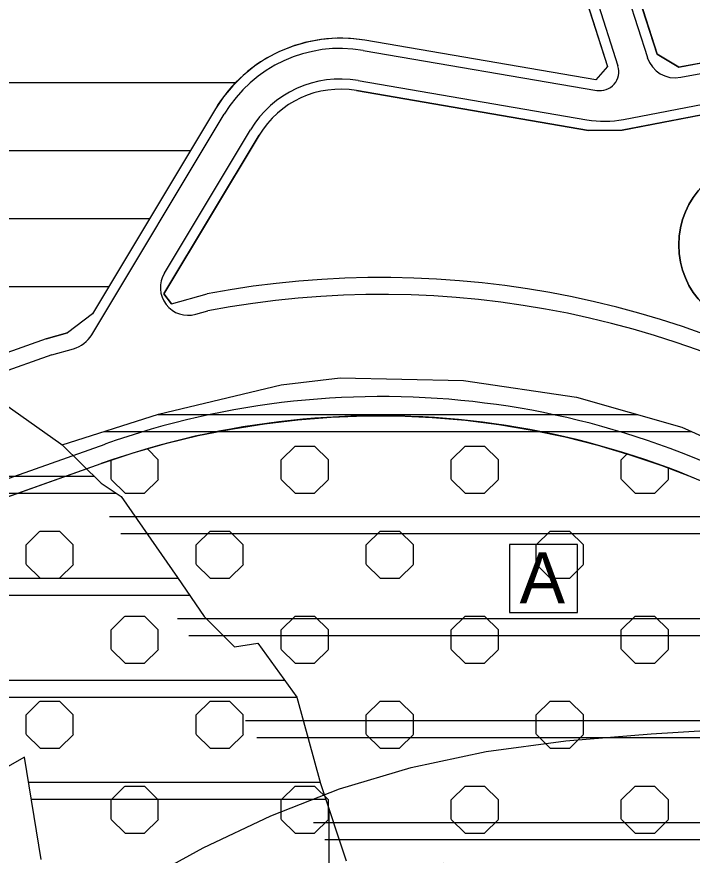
# Model space of a CAD drawing. Extents: x 427903 to 430077, y 4477233 to 4480385.
# Drawn here: x 429120.9 to 429319.5, y 4478579.5 to 4478826.1 of the extents above; entities that cross this region are included whole.
import ezdxf

# ---------------------------------------------------------------- set-up
doc = ezdxf.new("R2010")
doc.units = 0
for name, color, linetype in [('ADAKENARI', 7, 'Continuous'), ('KALDIRIM', 7, 'Continuous'), ('PL_AYA_AGACLANDIRIL', 7, 'Continuous'), ('PL_KON_ONE_100', 7, 'Continuous'), ('S_SIT', 7, 'Continuous'), ('SIT_1_DER_ARKEOLOJIK', 7, 'Continuous'), ('SM_DAIRE', 7, 'Continuous'), ('TA_DERIVASYON', 7, 'Continuous'), ('TR_2_SITKORUMA', 7, 'Continuous'), ('TR_AGACALANI', 7, 'Continuous'), ('TR_AZYOGUNKONUT', 7, 'Continuous'), ('TR_ORTAYOGUNKONUT', 7, 'Continuous')]:
    doc.layers.add(name, color=color, linetype=linetype)

msp = doc.modelspace()

# ---------------------------------------------------------------- linework, layer by layer
at = {"layer": 'ADAKENARI'}
for p, q in [((429309.17, 4478815.08), (429300.01, 4478843.88)), ((429285.72, 4478839.33), (429294.58, 4478811.46)), ((429396.52, 4478826.73), (429315.6, 4478811.25)), ((429291.17, 4478807.54), (429223.29, 4478819.18)), ((429315.6, 4478811.25), (429309.17, 4478815.08)), ((429298.88, 4478792.78), (429403.77, 4478812.85)), ((429294.58, 4478811.46), (429291.17, 4478807.54)), ((429220.76, 4478804.39), (429289.04, 4478792.69)), ((429179.29, 4478798.98), (429143.17, 4478738.78)), ((429289.04, 4478792.69), (429298.88, 4478792.78)), ((429164.19, 4478744.66), (429192.15, 4478791.26)), ((429166.43, 4478741.72), (429164.19, 4478744.66)), ((429166.43, 4478741.72), (429176.93, 4478744.66)), ((429143.17, 4478738.78), (429135.78, 4478733.14)), ((429129.57, 4478731.41), (429116.59, 4478726.76)), ((429129.57, 4478731.41), (429135.78, 4478733.14)), ((429086.45, 4478673.61), (429145.76, 4478694.69))]:
    msp.add_line(p, q, dxfattribs=at)
for centre, radius, start, end in [((429216.05, 4478776.92), 42.87, 80.2724, 149.0362), ((429216.05, 4478776.92), 27.87, 80.2724, 149.0362), ((429228.15, 4478471.43), 277.99, 56.1003, 100.617), ((429227.38, 4478464.97), 243.79, 56.1003, 109.5602)]:
    msp.add_arc(centre, radius, start, end, dxfattribs=at)
at = {"layer": 'KALDIRIM'}
for p, q in [((429297.15, 4478842.97), (429306.32, 4478814.14)), ((429288.57, 4478840.24), (429297.68, 4478811.63)), ((429316.14, 4478808.3), (429385.82, 4478821.63)), ((429222.79, 4478816.22), (429291.43, 4478804.45)), ((429299.31, 4478795.92), (429389.04, 4478813.08)), ((429221.27, 4478807.35), (429288.56, 4478795.81)), ((429142.94, 4478732.56), (429181.86, 4478797.44)), ((429164.31, 4478750.68), (429189.58, 4478792.81)), ((429173.54, 4478738.6), (429177.06, 4478739.59)), ((429131.2, 4478726.68), (429137.59, 4478728.48)), ((429131.2, 4478726.68), (429072.14, 4478705.55)), ((429146.76, 4478700.35), (429084.4, 4478678.18))]:
    msp.add_line(p, q, dxfattribs=at)
for centre, radius, start, end in [((429216.05, 4478776.92), 39.87, 80.2724, 149.0362), ((429314.52, 4478816.75), 8.61, 197.6501, 280.8301), ((429292.37, 4478809.94), 5.57, 260.2724, 17.6501), ((429216.05, 4478776.92), 30.87, 80.2724, 149.0362), ((429293.65, 4478825.5), 30.12, 260.2724, 280.8301), ((429171.32, 4478746.47), 8.18, 149.0362, 285.7308), ((429228.16, 4478471.43), 272.99, 56.1003, 100.7884), ((429135.12, 4478737.25), 9.11, 285.7308, 329.0362), ((429228.18, 4478471.41), 242.99, 56.1003, 109.5781)]:
    msp.add_arc(centre, radius, start, end, dxfattribs=at)
at = {"layer": 'PL_AYA_AGACLANDIRIL'}
msp.add_lwpolyline([(428956.49, 4478615.38), (429086.45, 4478673.61), (429145.76, 4478694.69), (429155.14, 4478697.81), (429164.64, 4478700.55), (429174.25, 4478702.9), (429183.94, 4478704.86), (429193.71, 4478706.42), (429203.53, 4478707.59), (429213.39, 4478708.35), (429223.27, 4478708.72), (429233.16, 4478708.69), (429243.04, 4478708.25), (429252.89, 4478707.42), (429262.7, 4478706.18), (429272.46, 4478704.55), (429282.13, 4478702.53), (429291.72, 4478700.11), (429301.21, 4478697.31), (429310.57, 4478694.12), (429319.79, 4478690.56)], dxfattribs=at)
at = {"layer": 'PL_KON_ONE_100'}
for points in [[(429300.01, 4478843.88), (429309.17, 4478815.08), (429315.6, 4478811.25), (429396.52, 4478826.73), (429396.52, 4478826.73), (429399.12, 4478832.1), (429378.85, 4478870.9), (429379.33, 4478881.11), (429344.42, 4478874.94), (429338.45, 4478878.32), (429299.06, 4478900.66), (429259.98, 4478922.84), (429221.81, 4478944.56), (429186.08, 4478965.07), (429185.17, 4478965.6)], [(429285.72, 4478839.33), (429294.58, 4478811.46), (429291.17, 4478807.54), (429223.29, 4478819.18), (429219.04, 4478819.69), (429214.75, 4478819.77), (429210.48, 4478819.43), (429206.27, 4478818.66), (429202.15, 4478817.48), (429198.17, 4478815.89), (429194.37, 4478813.91), (429190.78, 4478811.56), (429187.45, 4478808.86), (429184.41, 4478805.84), (429181.68, 4478802.54), (429179.29, 4478798.98), (429143.17, 4478738.78), (429135.78, 4478733.14), (429129.57, 4478731.41), (429116.59, 4478726.76), (429065.26, 4478782.03), (428999.68, 4478767.69), (428962.79, 4478861.97)], [(429490.09, 4478641.91), (429489.16, 4478645.78), (429486.85, 4478665.29), (429481.1, 4478674.83), (429477.82, 4478680.44), (429476.32, 4478682.99), (429447.56, 4478739.08), (429439.83, 4478754.18), (429411, 4478809.35), (429403.77, 4478812.85), (429298.88, 4478792.78), (429289.04, 4478792.69), (429220.76, 4478804.39)], [(429192.15, 4478791.26), (429164.19, 4478744.66), (429166.43, 4478741.72), (429176.93, 4478744.66)]]:
    msp.add_lwpolyline(points, dxfattribs=at)
for centre, radius, start, end in [((429216.05, 4478776.92), 27.87, 80.2724, 149.0362), ((429228.15, 4478471.43), 277.99, 56.1003, 100.617)]:
    msp.add_arc(centre, radius, start, end, dxfattribs=at)
at = {"layer": 'S_SIT'}
for p, q in [((429285.82, 4478670.9), (429265.82, 4478670.9)), ((429265.82, 4478670.9), (429265.82, 4478650.9)), ((429285.82, 4478650.9), (429285.82, 4478670.9)), ((429265.82, 4478650.9), (429285.82, 4478650.9))]:
    msp.add_line(p, q, dxfattribs=at)
at = {"layer": 'SIT_1_DER_ARKEOLOJIK'}
for points in [[(429134.21, 4478700.16), (429162.58, 4478709.18), (429198.69, 4478717.87), (429215.95, 4478719.88), (429252.28, 4478719.14), (429285.53, 4478714.27), (429316.45, 4478705.37), (429348.75, 4478690.86), (429376.61, 4478675.83), (429390.69, 4478665.55), (429406.15, 4478652.21), (429421.82, 4478636.64), (429440.36, 4478614.61), (429449.78, 4478603.18), (429457.62, 4478590.15), (429468.63, 4478567.49), (429460.9, 4478555.63), (429445.55, 4478554.14), (429414.84, 4478554.99), (429387.62, 4478564.31), (429355.53, 4478568.34), (429311.9, 4478576.38), (429246.45, 4478577.02), (429219.85, 4478571.51)], [(429117.38, 4478712.12), (429133.84, 4478700.53), (429134.21, 4478700.16), (429145.67, 4478688.94), (429151.58, 4478685), (429168.15, 4478661.23), (429176.04, 4478649.76), (429184.96, 4478640.83), (429191.8, 4478641.87), (429203.28, 4478625.99), (429210.23, 4478600.61), (429217.77, 4478577.89)], [(429128.05, 4478578.24), (429123.18, 4478608.37), (429109.15, 4478600.38), (429091.53, 4478589.71), (429074.73, 4478579.74), (429066.73, 4478574.53), (429063.13, 4478594.58), (429058.84, 4478616.37), (429003.32, 4478628.2), (429013.99, 4478600.96), (429010.51, 4478595.28), (428989.99, 4478569.08)]]:
    msp.add_lwpolyline(points, dxfattribs=at)
at = {"layer": 'SM_DAIRE'}
msp.add_circle((429340.55, 4478759.01), 25, dxfattribs=at)
at = {"layer": 'TA_DERIVASYON'}
msp.add_lwpolyline([(428967.69, 4478503.25), (428990.82, 4478502.04), (429010.41, 4478501.97), (429027.69, 4478503.52), (429043.92, 4478507.16), (429060.33, 4478513.35), (429077.92, 4478522.34), (429096.61, 4478533.48), (429116.05, 4478545.85), (429135.92, 4478558.59), (429155.87, 4478570.78), (429175.68, 4478581.69), (429195.56, 4478591.12), (429215.84, 4478599.02), (429236.85, 4478605.34), (429258.91, 4478610.01), (429282.33, 4478613.12), (429307.41, 4478615.19), (429334.4, 4478616.86)], dxfattribs=at)
msp.add_lwpolyline([(428967.69, 4478503.25), (428990.82, 4478502.04), (429010.41, 4478501.97), (429027.69, 4478503.52), (429043.92, 4478507.16), (429060.33, 4478513.35), (429077.92, 4478522.34), (429096.61, 4478533.48), (429116.05, 4478545.85), (429135.92, 4478558.59), (429155.87, 4478570.78), (429175.68, 4478581.69), (429195.56, 4478591.12), (429215.84, 4478599.02), (429236.85, 4478605.34), (429258.91, 4478610.01), (429282.33, 4478613.12), (429307.41, 4478615.19), (429334.4, 4478616.86)], dxfattribs=at)
at = {"layer": 'TR_2_SITKORUMA'}
for p, q in [((429162.45, 4478709.14), (429303.34, 4478709.14)), ((429146.73, 4478704.14), (429319.18, 4478704.14)), ((428602.58, 4478690.98), (429143.59, 4478690.98)), ((428606.17, 4478685.98), (429150.11, 4478685.98)), ((429148.21, 4478679.14), (429370.46, 4478679.14)), ((429151.53, 4478674.14), (429378.91, 4478674.14)), ((428600.5, 4478660.98), (429168.33, 4478660.98)), ((428804.8, 4478655.98), (429171.76, 4478655.98)), ((429168.18, 4478649.14), (429409.24, 4478649.14)), ((429171.5, 4478644.14), (429414.27, 4478644.14)), ((428785.91, 4478630.98), (429199.68, 4478630.98)), ((429013.75, 4478625.98), (429203.28, 4478625.98)), ((429188.15, 4478619.14), (429436.55, 4478619.14)), ((429191.47, 4478614.14), (429440.74, 4478614.14)), ((429124.37, 4478600.98), (429210.13, 4478600.98)), ((429124.37, 4478600.98), (429210.13, 4478600.98)), ((429125.18, 4478595.98), (429211.77, 4478595.98)), ((429125.18, 4478595.98), (429211.77, 4478595.98)), ((429208.12, 4478589.14), (429458.11, 4478589.14)), ((429211.44, 4478584.14), (429460.54, 4478584.14))]:
    msp.add_line(p, q, dxfattribs=at)
at = {"layer": 'TR_AGACALANI'}
for p, q in [((429162.52, 4478695.79), (429159.3, 4478699.01)), ((429198.66, 4478695.79), (429202.72, 4478699.85)), ((429202.74, 4478699.84), (429208.48, 4478699.84)), ((429212.52, 4478695.79), (429208.46, 4478699.85)), ((429248.66, 4478695.79), (429252.72, 4478699.85)), ((429252.74, 4478699.84), (429258.48, 4478699.84)), ((429262.52, 4478695.79), (429258.46, 4478699.85)), ((429298.66, 4478695.79), (429300.41, 4478697.54)), ((429148.66, 4478690.06), (429148.66, 4478695.65)), ((429162.52, 4478690.06), (429162.52, 4478695.8)), ((429198.66, 4478690.06), (429198.66, 4478695.8)), ((429212.52, 4478690.06), (429212.52, 4478695.8)), ((429248.66, 4478690.06), (429248.66, 4478695.8)), ((429262.52, 4478690.06), (429262.52, 4478695.8)), ((429298.66, 4478690.06), (429298.66, 4478695.8)), ((429312.52, 4478690.06), (429312.52, 4478693.37)), ((429152.74, 4478685.97), (429148.68, 4478690.03)), ((429158.48, 4478685.97), (429162.54, 4478690.03)), ((429202.74, 4478685.97), (429198.68, 4478690.03)), ((429208.48, 4478685.97), (429212.54, 4478690.03)), ((429252.74, 4478685.97), (429248.68, 4478690.03)), ((429258.48, 4478685.97), (429262.54, 4478690.03)), ((429302.74, 4478685.97), (429298.68, 4478690.03)), ((429308.48, 4478685.97), (429312.54, 4478690.03)), ((429152.74, 4478685.98), (429158.48, 4478685.98)), ((429202.74, 4478685.98), (429208.48, 4478685.98)), ((429252.74, 4478685.98), (429258.48, 4478685.98)), ((429302.74, 4478685.98), (429308.48, 4478685.98)), ((429123.66, 4478670.79), (429127.72, 4478674.85)), ((429127.74, 4478674.84), (429133.48, 4478674.84)), ((429137.52, 4478670.79), (429133.46, 4478674.85)), ((429173.66, 4478670.79), (429177.72, 4478674.85)), ((429177.74, 4478674.84), (429183.48, 4478674.84)), ((429187.52, 4478670.79), (429183.46, 4478674.85)), ((429223.66, 4478670.79), (429227.72, 4478674.85)), ((429227.74, 4478674.84), (429233.48, 4478674.84)), ((429237.52, 4478670.79), (429233.46, 4478674.85)), ((429273.66, 4478670.79), (429277.72, 4478674.85)), ((429277.74, 4478674.84), (429283.48, 4478674.84)), ((429287.52, 4478670.79), (429283.46, 4478674.85)), ((429123.66, 4478665.06), (429123.66, 4478670.8)), ((429137.52, 4478665.06), (429137.52, 4478670.8)), ((429173.66, 4478665.06), (429173.66, 4478670.8)), ((429187.52, 4478665.06), (429187.52, 4478670.8)), ((429223.66, 4478665.06), (429223.66, 4478670.8)), ((429237.52, 4478665.06), (429237.52, 4478670.8)), ((429273.66, 4478665.06), (429273.66, 4478670.8)), ((429287.52, 4478665.06), (429287.52, 4478670.8)), ((429127.74, 4478660.97), (429123.68, 4478665.03)), ((429133.48, 4478660.97), (429137.54, 4478665.03)), ((429177.74, 4478660.97), (429173.68, 4478665.03)), ((429183.48, 4478660.97), (429187.54, 4478665.03)), ((429227.74, 4478660.97), (429223.68, 4478665.03)), ((429233.48, 4478660.97), (429237.54, 4478665.03)), ((429277.74, 4478660.97), (429273.68, 4478665.03)), ((429283.48, 4478660.97), (429287.54, 4478665.03)), ((429127.74, 4478660.98), (429133.48, 4478660.98)), ((429177.74, 4478660.98), (429183.48, 4478660.98)), ((429227.74, 4478660.98), (429233.48, 4478660.98)), ((429277.74, 4478660.98), (429283.48, 4478660.98)), ((429148.66, 4478645.79), (429152.72, 4478649.85)), ((429152.74, 4478649.84), (429158.48, 4478649.84)), ((429162.52, 4478645.79), (429158.46, 4478649.85)), ((429198.66, 4478645.79), (429202.72, 4478649.85)), ((429202.74, 4478649.84), (429208.48, 4478649.84)), ((429212.52, 4478645.79), (429208.46, 4478649.85)), ((429248.66, 4478645.79), (429252.72, 4478649.85)), ((429252.74, 4478649.84), (429258.48, 4478649.84)), ((429262.52, 4478645.79), (429258.46, 4478649.85)), ((429298.66, 4478645.79), (429302.72, 4478649.85)), ((429302.74, 4478649.84), (429308.48, 4478649.84)), ((429312.52, 4478645.79), (429308.46, 4478649.85)), ((429148.66, 4478640.06), (429148.66, 4478645.8)), ((429162.52, 4478640.06), (429162.52, 4478645.8)), ((429198.66, 4478640.06), (429198.66, 4478645.8)), ((429212.52, 4478640.06), (429212.52, 4478645.8)), ((429248.66, 4478640.06), (429248.66, 4478645.8)), ((429262.52, 4478640.06), (429262.52, 4478645.8)), ((429298.66, 4478640.06), (429298.66, 4478645.8)), ((429312.52, 4478640.06), (429312.52, 4478645.8)), ((429152.74, 4478635.97), (429148.68, 4478640.03)), ((429158.48, 4478635.97), (429162.54, 4478640.03)), ((429202.74, 4478635.97), (429198.68, 4478640.03)), ((429208.48, 4478635.97), (429212.54, 4478640.03)), ((429252.74, 4478635.97), (429248.68, 4478640.03)), ((429258.48, 4478635.97), (429262.54, 4478640.03)), ((429302.74, 4478635.97), (429298.68, 4478640.03)), ((429308.48, 4478635.97), (429312.54, 4478640.03)), ((429152.74, 4478635.98), (429158.48, 4478635.98)), ((429202.74, 4478635.98), (429208.48, 4478635.98)), ((429252.74, 4478635.98), (429258.48, 4478635.98)), ((429302.74, 4478635.98), (429308.48, 4478635.98)), ((429123.66, 4478620.79), (429127.72, 4478624.85)), ((429173.66, 4478620.79), (429177.72, 4478624.85)), ((429223.66, 4478620.79), (429227.72, 4478624.85)), ((429273.66, 4478620.79), (429277.72, 4478624.85)), ((429127.74, 4478624.84), (429133.48, 4478624.84)), ((429137.52, 4478620.79), (429133.46, 4478624.85)), ((429177.74, 4478624.84), (429183.48, 4478624.84)), ((429187.52, 4478620.79), (429183.46, 4478624.85)), ((429227.74, 4478624.84), (429233.48, 4478624.84)), ((429237.52, 4478620.79), (429233.46, 4478624.85)), ((429277.74, 4478624.84), (429283.48, 4478624.84)), ((429287.52, 4478620.79), (429283.46, 4478624.85)), ((429123.66, 4478615.06), (429123.66, 4478620.8)), ((429137.52, 4478615.06), (429137.52, 4478620.8)), ((429173.66, 4478615.06), (429173.66, 4478620.8)), ((429187.52, 4478615.06), (429187.52, 4478620.8)), ((429223.66, 4478615.06), (429223.66, 4478620.8)), ((429237.52, 4478615.06), (429237.52, 4478620.8)), ((429273.66, 4478615.06), (429273.66, 4478620.8)), ((429287.52, 4478615.06), (429287.52, 4478620.8)), ((429127.74, 4478610.97), (429123.68, 4478615.03)), ((429133.48, 4478610.97), (429137.54, 4478615.03)), ((429177.74, 4478610.97), (429173.68, 4478615.03)), ((429183.48, 4478610.97), (429187.54, 4478615.03)), ((429227.74, 4478610.97), (429223.68, 4478615.03)), ((429233.48, 4478610.97), (429237.54, 4478615.03)), ((429277.74, 4478610.97), (429273.68, 4478615.03)), ((429283.48, 4478610.97), (429287.54, 4478615.03)), ((429127.74, 4478610.98), (429133.48, 4478610.98)), ((429177.74, 4478610.98), (429183.48, 4478610.98)), ((429227.74, 4478610.98), (429233.48, 4478610.98)), ((429277.74, 4478610.98), (429283.48, 4478610.98)), ((429148.66, 4478595.79), (429152.72, 4478599.85)), ((429152.74, 4478599.84), (429158.48, 4478599.84)), ((429162.52, 4478595.79), (429158.46, 4478599.85)), ((429198.66, 4478595.79), (429202.72, 4478599.85)), ((429202.74, 4478599.84), (429208.48, 4478599.84)), ((429212.52, 4478595.79), (429208.46, 4478599.85)), ((429248.66, 4478595.79), (429252.72, 4478599.85)), ((429252.74, 4478599.84), (429258.48, 4478599.84)), ((429262.52, 4478595.79), (429258.46, 4478599.85)), ((429298.66, 4478595.79), (429302.72, 4478599.85)), ((429302.74, 4478599.84), (429308.48, 4478599.84)), ((429312.52, 4478595.79), (429308.46, 4478599.85)), ((429148.66, 4478590.06), (429148.66, 4478595.8)), ((429162.52, 4478590.06), (429162.52, 4478595.8)), ((429198.66, 4478590.06), (429198.66, 4478595.8)), ((429212.52, 4478590.06), (429212.52, 4478595.8)), ((429248.66, 4478590.06), (429248.66, 4478595.8)), ((429262.52, 4478590.06), (429262.52, 4478595.8)), ((429298.66, 4478590.06), (429298.66, 4478595.8)), ((429312.52, 4478590.06), (429312.52, 4478595.8)), ((429152.74, 4478585.97), (429148.68, 4478590.03)), ((429158.48, 4478585.97), (429162.54, 4478590.03)), ((429202.74, 4478585.97), (429198.68, 4478590.03)), ((429208.48, 4478585.97), (429212.54, 4478590.03)), ((429252.74, 4478585.97), (429248.68, 4478590.03)), ((429258.48, 4478585.97), (429262.54, 4478590.03)), ((429302.74, 4478585.97), (429298.68, 4478590.03)), ((429308.48, 4478585.97), (429312.54, 4478590.03)), ((429152.74, 4478585.98), (429158.48, 4478585.98)), ((429202.74, 4478585.98), (429208.48, 4478585.98)), ((429252.74, 4478585.98), (429258.48, 4478585.98)), ((429302.74, 4478585.98), (429308.48, 4478585.98))]:
    msp.add_line(p, q, dxfattribs=at)
at = {"layer": 'TR_AZYOGUNKONUT'}
for p, q in [((428984.39, 4478806.76), (429185.33, 4478806.76)), ((428992.21, 4478786.76), (429171.96, 4478786.76)), ((429079.45, 4478766.76), (429159.96, 4478766.76)), ((429098.02, 4478746.76), (429147.96, 4478746.76))]:
    msp.add_line(p, q, dxfattribs=at)
for points in [[(429300.01, 4478843.88), (429309.17, 4478815.08), (429315.6, 4478811.25), (429396.52, 4478826.73), (429399.12, 4478832.1), (429378.85, 4478870.9), (429379.33, 4478881.11), (429344.42, 4478874.94), (429338.45, 4478878.32), (429299.06, 4478900.66), (429259.98, 4478922.84), (429221.81, 4478944.56), (429186.08, 4478965.07), (429185.17, 4478965.6)], [(429490.09, 4478641.91), (429489.16, 4478645.78), (429486.85, 4478665.29), (429481.1, 4478674.83), (429477.82, 4478680.44), (429476.32, 4478682.99), (429447.56, 4478739.08), (429439.83, 4478754.18), (429411, 4478809.35), (429403.77, 4478812.85), (429298.88, 4478792.78), (429289.04, 4478792.69), (429220.76, 4478804.39)], [(429192.15, 4478791.26), (429164.19, 4478744.66), (429166.43, 4478741.72), (429176.93, 4478744.66)], [(429192.15, 4478791.26), (429164.19, 4478744.66), (429166.43, 4478741.72), (429176.93, 4478744.66)]]:
    msp.add_lwpolyline(points, dxfattribs=at)
for centre, radius, start, end in [((429216.05, 4478776.92), 27.87, 80.2724, 149.0362), ((429216.05, 4478776.92), 27.87, 80.2724, 149.0362), ((429340.55, 4478759.01), 25, 0, 180), ((429340.55, 4478759.01), 25, 180, 0), ((429228.15, 4478471.43), 277.99, 56.1003, 100.617), ((429228.15, 4478471.43), 277.99, 56.1003, 100.617)]:
    msp.add_arc(centre, radius, start, end, dxfattribs=at)
at = {"layer": 'TR_ORTAYOGUNKONUT'}
msp.add_line((429212.8, 4478571.07), (429212.8, 4478592.86), dxfattribs=at)

# ---------------------------------------------------------------- texts
at = {"layer": 'S_SIT'}
msp.add_text('A', height=15, dxfattribs=at).set_placement((429268.75, 4478653.58))

doc.saveas('drawing.dxf')
